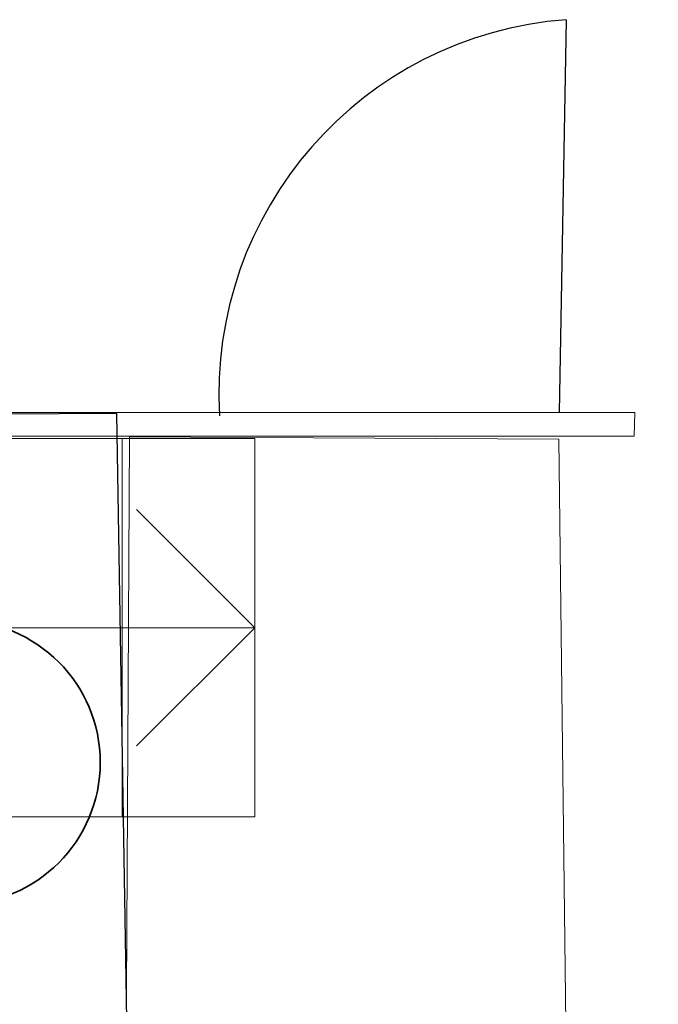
# Model space of a CAD drawing. Header units: millimetres. Extents: x -148444 to 51443, y -4810 to 453290.
# Tile 406 of 551: x -107979 to -106628, y 372224 to 374305. Entities that reach past the tile are written whole.
import ezdxf

# ---------------------------------------------------------------- set-up
doc = ezdxf.new("R2010")
doc.units = ezdxf.units.MM
doc.layers.add('Konstrukcja - Siatka mod', color=8, linetype='Continuous')
doc.layers.add('z JAN', color=8, linetype='Continuous')

msp = doc.modelspace()

# ---------------------------------------------------------------- linework, layer by layer
at = {"color": 8, "linetype": 'Continuous', "lineweight": 25, "ltscale": 100}
msp.add_line((-106823.1, 374304.9), (-106837.8, 373474.6), dxfattribs=at)
at = {"color": 8, "linetype": 'Continuous', "lineweight": 13, "ltscale": 100}
for p, q in [((-108041.7, 373419.7), (-107761.7, 373419.7)), ((-107761.7, 373419.7), (-107761.7, 372619.7)), ((-107761.7, 372619.7), (-107761.7, 373419.7)), ((-107761.7, 373419.7), (-107481.7, 373419.7)), ((-107481.7, 373419.7), (-107481.7, 372619.7)), ((-107481.7, 373019.7), (-107731.7, 373269.7)), ((-108321.7, 373019.7), (-107761.7, 373019.7)), ((-107761.7, 373019.7), (-107481.7, 373019.7)), ((-107731.7, 372769.7), (-107481.7, 373019.7)), ((-107761.7, 372619.7), (-108041.7, 372619.7)), ((-107481.7, 372619.7), (-107761.7, 372619.7))]:
    msp.add_line(p, q, dxfattribs=at)
at = {"color": 8, "linetype": 'Continuous', "lineweight": 25, "ltscale": 100}
msp.add_arc((-106764.1, 373513.8), 793.3, 94.2674, 183.3675, dxfattribs=at)
at = {"layer": 'Konstrukcja - Siatka mod', "color": 8, "linetype": 'Continuous', "lineweight": 35, "ltscale": 100}
msp.add_circle((-108108.3, 372735), 300, dxfattribs=at)
at = {"layer": 'z JAN', "color": 8, "linetype": 'Continuous', "lineweight": 13, "ltscale": 100, "flags": 128}
for points in [[(-106677.7, 373474.6), (-106679.3, 373424.6), (-109776.3, 373424.6), (-109776.3, 373474.6)], [(-107838.3, 368629), (-107838.3, 371988.6), (-107754.4, 371988.2), (-107746.4, 373423.3), (-106838.8, 373418.3), (-106816.1, 371533.3), (-106817.4, 371533.3), (-106628.3, 355831.6), (-107758.3, 355834.5), (-107758.3, 368629)]]:
    msp.add_lwpolyline(points, close=True, dxfattribs=at)
at = {"layer": 'z JAN', "color": 8, "linetype": 'Continuous', "lineweight": 25, "ltscale": 100, "flags": 128}
msp.add_lwpolyline([(-108247.6, 371934.8), (-107747.6, 371934.8), (-107773.3, 373472.2), (-108261, 373469.7), (-108259.4, 373290.9)], close=True, dxfattribs=at)

doc.saveas('drawing.dxf')
